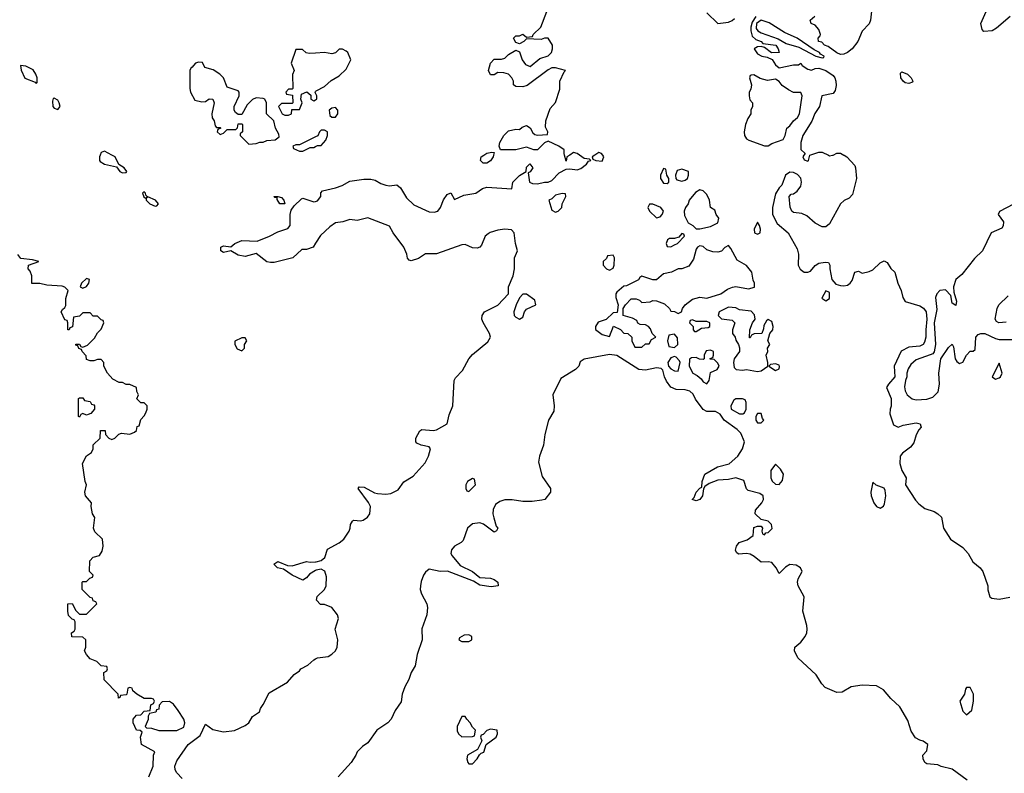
# Model space of a CAD drawing. Header units: inches. Extents: x 2601682 to 2755810, y 449311 to 584050.
# Tile 312 of 505: x 2678359 to 2683819, y 496570 to 500752. Entities that reach past the tile are written whole.
import ezdxf

# ---------------------------------------------------------------- set-up
doc = ezdxf.new("R2010")
doc.units = ezdxf.units.IN
doc.header["$MEASUREMENT"] = 0
for name, color, linetype in [('C6479', 7, 'Continuous'), ('C6489', 7, 'Continuous'), ('C6570', 7, 'Continuous'), ('C6580', 7, 'Continuous')]:
    doc.layers.add(name, color=color, linetype=linetype)

msp = doc.modelspace()

# ---------------------------------------------------------------- linework, layer by layer
at = {"layer": 'C6479', "color": 2}
for points, elevation in [([(2678805.2, 500000), (2678802, 499990), (2678801, 499970), (2678805.8, 499965.8), (2678830, 499950.8), (2678896, 499936), (2678914.8, 499910), (2678930, 499902.4), (2678950, 499904.7), (2678953.2, 499910), (2678939.3, 499930), (2678908, 499948), (2678889, 499990), (2678870.9, 500000)], 6), ([(2680000, 499511.9), (2679986, 499490), (2679950, 499476), (2679922.8, 499477.2), (2679874, 499430), (2679770, 499405.2), (2679750, 499404), (2679730, 499409), (2679670, 499454), (2679610, 499437.6), (2679570, 499445.6), (2679530, 499469.3), (2679490, 499459.3), (2679474, 499470), (2679475.3, 499490), (2679490, 499496.3), (2679530, 499491), (2679552.7, 499510), (2679590, 499526.4), (2679676.6, 499523.4), (2679744, 499550), (2679790, 499575.5), (2679846.6, 499593.4), (2679859.3, 499610), (2679859.6, 499670), (2679864.8, 499695.2), (2679881.3, 499718.7), (2679922, 499758), (2679930, 499761), (2679990, 499740.7), (2680000, 499743.7)], 2), ([(2679075.3, 496550), (2679099.5, 496610), (2679102, 496670), (2679108, 496690), (2679035.3, 496730), (2679028.7, 496771.3), (2679038, 496798), (2679027.3, 496807.3), (2679006, 496810), (2678988, 496850), (2678988, 496870), (2679007.3, 496892.7), (2679030, 496894), (2679050, 496914), (2679082, 496918), (2679086, 496950), (2679102, 496958), (2679106, 496970), (2679102, 496982), (2679090, 496986), (2679050, 496986), (2679008.4, 497008.4), (2678987.3, 497027.3), (2678982, 497042), (2678970, 497046), (2678958, 497042), (2678954, 497010), (2678950, 497006), (2678918, 497002), (2678914, 496990), (2678907.3, 496987.3), (2678906, 497010), (2678828.4, 497088.4), (2678826, 497130), (2678842, 497138), (2678846, 497150), (2678842, 497162), (2678810, 497166), (2678786, 497190), (2678750, 497206), (2678728.9, 497228.9), (2678718, 497250), (2678726, 497270), (2678726, 497310), (2678710, 497326), (2678647.3, 497327.3), (2678646, 497350), (2678662, 497358), (2678666, 497370), (2678666, 497410), (2678662, 497422), (2678650, 497426), (2678630, 497446), (2678626, 497470), (2678626, 497510), (2678650, 497512), (2678670, 497474), (2678690, 497454), (2678730, 497454), (2678786, 497510), (2678782, 497522), (2678767.3, 497527.3), (2678762, 497542), (2678750, 497546), (2678706, 497590), (2678706, 497630), (2678710, 497634), (2678730, 497634), (2678747.3, 497652.7), (2678762, 497658), (2678766, 497670), (2678746, 497690), (2678748, 497750), (2678766, 497770), (2678802, 497778), (2678816.4, 497803.6), (2678822, 497830), (2678818, 497870), (2678775.3, 497910), (2678768.7, 497930), (2678775.3, 497990), (2678762, 498010), (2678755.3, 498050), (2678758, 498070), (2678724, 498110), (2678721.2, 498130), (2678729, 498170), (2678722, 498190), (2678708, 498290), (2678728.9, 498331.1), (2678758, 498350), (2678766, 498370), (2678767.3, 498392.7), (2678806, 498430), (2678807.3, 498472.7), (2678832.7, 498472.7), (2678834, 498450), (2678854, 498430), (2678870, 498422), (2678886, 498430), (2678908.4, 498451.6), (2678923.1, 498456.9), (2678970, 498452), (2678996.4, 498463.6), (2679007.3, 498472.7), (2679010, 498494), (2679022, 498498), (2679030, 498534), (2679050, 498554), (2679058, 498570), (2679066, 498590), (2679066, 498610), (2679050, 498626), (2679030, 498626), (2679008.4, 498648.4), (2679018, 498670), (2679008.4, 498688.4), (2679006, 498710), (2678970, 498728), (2678950, 498728), (2678930, 498738), (2678910, 498738), (2678876.4, 498756.4), (2678846, 498790), (2678826, 498830), (2678826, 498850), (2678810, 498866), (2678790, 498866), (2678770, 498858), (2678750, 498858), (2678730, 498866), (2678727.3, 498887.3), (2678706, 498910), (2678702, 498922), (2678687.3, 498927.3), (2678682, 498942), (2678670, 498946), (2678670, 498952), (2678690, 498952), (2678698, 498938), (2678710, 498934), (2678734.6, 498945.4), (2678774.6, 498985.4), (2678790, 499014), (2678810, 499034), (2678826, 499070), (2678822, 499082), (2678810, 499086), (2678790, 499106), (2678767.3, 499107.3), (2678750, 499126), (2678710, 499126), (2678690, 499106), (2678658, 499102), (2678651.6, 499048.4), (2678638, 499042), (2678634, 499030), (2678626, 499030), (2678626, 499070), (2678622, 499082), (2678610, 499086), (2678588.7, 499130), (2678596.4, 499143.6), (2678610, 499154), (2678614.6, 499165.4), (2678614.6, 499205.4), (2678628, 499250), (2678610, 499268), (2678594, 499274), (2678510, 499278), (2678470, 499288.7), (2678427.3, 499287.3), (2678426, 499330), (2678416.4, 499356.4), (2678406, 499370), (2678408, 499390), (2678466, 499410), (2678430, 499419), (2678366, 499426), (2678349.4, 499449.4)], 6), ([(2680000, 497695.2), (2679965.8, 497674.2), (2679950, 497654), (2679930, 497641.2), (2679870, 497669.2), (2679822, 497702), (2679788, 497710), (2679769.1, 497730.9), (2679790, 497744.7), (2679843.6, 497723.6), (2679870, 497722), (2679950, 497744.7), (2679970, 497741), (2680000, 497743.2)], 2), ([(2679260.7, 496540.7), (2679230, 496573.2), (2679220.7, 496590), (2679219.6, 496610), (2679230, 496638.8), (2679292.7, 496730), (2679360.1, 496779.9), (2679390, 496842), (2679430, 496814), (2679490, 496800.7), (2679550, 496807.7), (2679610, 496834.8), (2679629, 496850), (2679650, 496884.7), (2679688.9, 496911.1), (2679694, 496930), (2679710, 496952), (2679742.5, 497017.5), (2679844.1, 497075.9), (2679882, 497118), (2679910, 497138), (2679919, 497150), (2679957.2, 497170), (2679990, 497200.5), (2680000, 497205.4)], 2)]:
    msp.add_lwpolyline(points, dxfattribs=dict(at, elevation=elevation))
for points, elevation in [([(2679050, 499797.2), (2679044.9, 499795.1), (2679041, 499790), (2679048.2, 499768.2), (2679059.8, 499759.8), (2679061, 499750), (2679081, 499730), (2679110, 499717.3), (2679120.4, 499719.6), (2679129, 499730), (2679112.7, 499750), (2679070, 499768), (2679062, 499762), (2679066, 499770), (2679058, 499778), (2679057.2, 499790)], 6), ([(2679830, 499729.2), (2679802, 499730), (2679786, 499754), (2679786, 499766), (2679774, 499766), (2679769.2, 499770.8), (2679790, 499771), (2679810, 499764.7), (2679824.7, 499750)], 2), ([(2678730, 499315.3), (2678702, 499290), (2678694, 499270), (2678710, 499262), (2678730, 499272), (2678742, 499290), (2678746, 499310)], 6), ([(2679610, 498986), (2679590, 498986), (2679552.7, 498967.3), (2679552, 498950), (2679564.7, 498924.7), (2679590, 498914), (2679606, 498930), (2679606, 498950), (2679618, 498970)], 6), ([(2678730, 498558), (2678710, 498566), (2678698, 498562), (2678690, 498546), (2678686, 498550), (2678686, 498650), (2678690, 498654), (2678710, 498654), (2678718, 498638), (2678750, 498634), (2678758, 498618), (2678770, 498614), (2678774, 498610), (2678774, 498590), (2678752.7, 498567.3), (2678739.6, 498560.4)], 6), ([(2679190, 496968.7), (2679150, 496966), (2679132.7, 496947.3), (2679130, 496926), (2679118, 496922), (2679114, 496910), (2679078, 496902), (2679072, 496888), (2679071.1, 496868.9), (2679054, 496830), (2679062, 496822), (2679090, 496821), (2679130, 496806.8), (2679230, 496807.3), (2679270, 496826), (2679274, 496850), (2679268.7, 496870), (2679238.6, 496918.6), (2679212.9, 496952.9)], 6)]:
    msp.add_lwpolyline(points, close=True, dxfattribs=dict(at, elevation=elevation))
at = {"layer": 'C6489', "color": 2}
for points, elevation in [([(2680000, 499743.7), (2680010, 499746.8), (2680028.7, 499770), (2680028.4, 499791.6), (2680038, 499802), (2680110, 499819.1), (2680147.3, 499832.7), (2680190, 499856.3), (2680267.1, 499867.1), (2680307.1, 499867.1), (2680330, 499861), (2680362.4, 499842.4), (2680390, 499833), (2680410, 499830.5), (2680450, 499836), (2680470, 499818.8), (2680503.9, 499763.9), (2680545.1, 499725.1), (2680630, 499686), (2680656.6, 499683.4), (2680677.2, 499690), (2680692.7, 499710), (2680710, 499752), (2680730, 499782), (2680750, 499792), (2680770, 499754), (2680822.7, 499777.3), (2680888, 499790), (2680924.8, 499815.2), (2680950, 499822), (2681087.3, 499812.7), (2681094, 499850), (2681130, 499886.8), (2681168, 499910), (2681170, 499934), (2681188.9, 499951.1), (2681204.7, 499930), (2681190, 499908), (2681178, 499902), (2681186.8, 499850), (2681202, 499842), (2681230, 499840.4), (2681270, 499850.4), (2681290, 499850.5), (2681310, 499859.1), (2681350, 499902.8), (2681390, 499922), (2681410, 499924.7), (2681450, 499918.8), (2681470, 499926.8), (2681502, 499950), (2681514, 499966), (2681526, 499970), (2681518, 499978), (2681490, 499982), (2681463, 500000)], 2), ([(2680986.9, 500000), (2680984.7, 499990), (2680970, 499969), (2680950, 499955.3), (2680930, 499955.3), (2680915.3, 499970), (2680918, 499990), (2680933.4, 500000)], 2), ([(2681409, 500000), (2681394, 499990), (2681390, 499966), (2681380.7, 500000)], 2), ([(2681548.2, 500000), (2681534, 499990), (2681538, 499978), (2681554, 499970), (2681590, 499966), (2681599, 499990), (2681592.5, 500000)], 2), ([(2682930.8, 500000), (2682946.8, 499990), (2682990, 499942), (2682994.8, 499930), (2682999.3, 499870), (2682978, 499782), (2682958, 499762), (2682931.8, 499748.2), (2682910.6, 499730), (2682850, 499619), (2682830, 499602.7), (2682810, 499602.7), (2682770, 499623.7), (2682723.7, 499663.7), (2682695.5, 499675.5), (2682650, 499682), (2682640.9, 499690), (2682631.7, 499711.7), (2682626, 499770), (2682636.4, 499783.6), (2682650, 499786), (2682670, 499801), (2682691.1, 499828.9), (2682695.1, 499850), (2682690, 499872.3), (2682672.3, 499892.2), (2682650, 499904.5), (2682630, 499905.2), (2682606, 499890), (2682586, 499834), (2682570, 499818), (2682550, 499786), (2682533.4, 499710), (2682533, 499670), (2682560.3, 499620.3), (2682620.5, 499570), (2682670, 499481), (2682678.4, 499450), (2682675.8, 499390), (2682687.3, 499367.3), (2682710, 499350.4), (2682730, 499350.5), (2682743.6, 499356.4), (2682770, 499387.3), (2682790, 499400.5), (2682826.4, 499406.4), (2682843.6, 499403.6), (2682852, 499390), (2682851, 499370), (2682862, 499310), (2682884.5, 499284.5), (2682910, 499276.3), (2682930, 499275.5), (2682950, 499279.1), (2682965.2, 499290), (2682975.1, 499304.9), (2682990, 499351), (2683010, 499356), (2683030, 499344.7), (2683070, 499354), (2683090, 499364), (2683130, 499402), (2683153.2, 499413.2), (2683170, 499404.7), (2683190.4, 499370.4), (2683212.4, 499350), (2683228, 499290), (2683246.4, 499250), (2683257.1, 499210), (2683268.9, 499188.9), (2683350, 499163.8), (2683371.1, 499151.1), (2683384.9, 499130), (2683390.2, 499090), (2683383.1, 499030), (2683384.6, 498990), (2683377.2, 498962.8), (2683370, 498949.7), (2683350, 498939.7), (2683290, 498935.6), (2683247, 498913), (2683207.7, 498830), (2683211.8, 498770), (2683177.3, 498730), (2683166, 498710), (2683191.7, 498650), (2683191.9, 498608.1), (2683185.5, 498590), (2683184.5, 498564.5), (2683204, 498504), (2683230, 498491), (2683258.6, 498501.4), (2683330, 498514), (2683352, 498510), (2683356.9, 498496.9), (2683358, 498490), (2683344.5, 498475.5), (2683330, 498448), (2683316.8, 498403.2), (2683299.3, 498380.7), (2683253.7, 498346.3), (2683241, 498330), (2683240.7, 498290), (2683250.7, 498250.7), (2683274.8, 498210), (2683270.8, 498170), (2683326.6, 498086.6), (2683345.3, 498065.3), (2683379.3, 498039.3), (2683430, 498022.8), (2683450, 498010.7), (2683470, 497990.8), (2683482, 497930), (2683520.7, 497870), (2683590, 497823), (2683618.9, 497790), (2683644.4, 497744.4), (2683685.5, 497710), (2683700.4, 497690), (2683727.3, 497610), (2683727.3, 497587.3), (2683738, 497550), (2683750, 497541), (2683790, 497536.3), (2683850, 497546.8)], 2), ([(2682708, 500000), (2682702, 499990), (2682710, 499974), (2682730, 499967.3), (2682734, 499970), (2682740.2, 499999.8), (2682740.9, 500000)], 2), ([(2682844.6, 500000), (2682850, 499997.3), (2682866.9, 500000)], 2), ([(2683870, 499728), (2683791.6, 499688.4), (2683786, 499670), (2683814, 499630), (2683812.7, 499607.3), (2683804.7, 499595.3), (2683746, 499570), (2683698.8, 499470), (2683653.4, 499426.6), (2683582.8, 499337.2), (2683550.6, 499309.4), (2683537.3, 499270), (2683539.6, 499239.6), (2683554, 499190), (2683550, 499166), (2683530, 499178), (2683522, 499222), (2683493.6, 499253.6), (2683462, 499250), (2683444.7, 499230), (2683438, 499210), (2683444.5, 499144.5), (2683430.4, 499069.6), (2683437.3, 498950), (2683431, 498909), (2683422, 498898), (2683408.1, 498891.9), (2683330, 498865.2), (2683301.1, 498838.9), (2683286, 498814), (2683279.1, 498790), (2683279.1, 498770), (2683270.8, 498750), (2683265.8, 498714.2), (2683270, 498692), (2683281, 498670), (2683307.9, 498647.9), (2683330, 498642.8), (2683390, 498646), (2683423.1, 498656.9), (2683452.7, 498687.3), (2683459.5, 498730), (2683456, 498790), (2683468, 498870), (2683510, 498932), (2683530, 498952), (2683536.9, 498936.9), (2683546, 498870), (2683555.3, 498855.3), (2683570, 498844.7), (2683588.7, 498851.3), (2683609.1, 498890.9), (2683630, 498912), (2683647.3, 498912.7), (2683658, 498922), (2683662, 498990), (2683674.6, 499005.4), (2683689.1, 499010.9), (2683711.1, 499011.1), (2683770, 498982), (2683790, 498978), (2683870, 498978)], 6), ([(2680000, 497743.2), (2680003.5, 497743.5), (2680030, 497750.8), (2680051.8, 497768.2), (2680066.8, 497813.2), (2680131.5, 497848.5), (2680156, 497870), (2680185.8, 497914.2), (2680192.3, 497930), (2680192.7, 497950), (2680204, 497970), (2680210, 497974), (2680250, 497970.4), (2680264.4, 497975.6), (2680288.2, 497991.8), (2680300.7, 498010), (2680305.1, 498050), (2680293.3, 498073.3), (2680235.3, 498150), (2680241.2, 498158.8), (2680270, 498157.3), (2680326.9, 498126.9), (2680342.9, 498122.9), (2680390, 498119.5), (2680416.9, 498123.1), (2680457.4, 498142.6), (2680490, 498187.7), (2680540.7, 498219.3), (2680606.8, 498293.2), (2680626, 498330), (2680637.2, 498370), (2680630, 498382), (2680586, 498390), (2680561.2, 498401.2), (2680555.3, 498410), (2680555.3, 498430), (2680578, 498470), (2680590, 498478), (2680651.6, 498471.6), (2680670, 498476), (2680728.7, 498510), (2680740.2, 498559.8), (2680760.9, 498610), (2680769.3, 498750), (2680775.1, 498764.9), (2680814, 498806), (2680849.6, 498870.4), (2680870, 498893.4), (2680955.1, 498964.9), (2680969, 498990), (2680964, 499010), (2680929.2, 499070.8), (2680922, 499090), (2680923.7, 499110), (2680937.2, 499130), (2681010, 499167.3), (2681069.2, 499230), (2681069.4, 499270), (2681095.1, 499330), (2681102.9, 499370), (2681103.7, 499430), (2681119.3, 499470), (2681109.3, 499510), (2681102, 499570), (2681085.6, 499585.6), (2681050, 499589.4), (2681010, 499583.7), (2680968.3, 499571.7), (2680956.1, 499563.9), (2680940.7, 499550), (2680919.5, 499500.5), (2680910.3, 499489.7), (2680895.6, 499484.4), (2680870, 499485.1), (2680830, 499503.7), (2680810, 499502), (2680670, 499452), (2680610, 499452.3), (2680570, 499427), (2680530, 499413.2), (2680518, 499418), (2680510, 499428), (2680506, 499450), (2680489.4, 499490), (2680430, 499569.2), (2680410, 499606), (2680290, 499653), (2680230, 499637.4), (2680190, 499642.9), (2680150.3, 499629.7), (2680110, 499624.4), (2680078.2, 499601.8), (2680026.5, 499553.5), (2680000, 499511.9)], 2), ([(2683830, 499074), (2683788.9, 499068.9), (2683776.4, 499076.4), (2683768, 499090), (2683779, 499150), (2683789.2, 499170), (2683840.4, 499219.6)], 6), ([(2683612.7, 496532.7), (2683530, 496593.2), (2683468.4, 496608.4), (2683450, 496618), (2683390, 496622), (2683378, 496630), (2683368.7, 496650), (2683368, 496670), (2683390, 496694), (2683395.3, 496730), (2683370, 496748.7), (2683350, 496753.2), (2683326.3, 496766.3), (2683303.3, 496803.3), (2683283.7, 496863.7), (2683239, 496939), (2683190, 496986), (2683150, 497034), (2683110, 497056), (2683030, 497059.3), (2682970.7, 497049.3), (2682919.6, 497020.4), (2682890, 497018), (2682826.6, 497046.6), (2682807.2, 497067.2), (2682775.9, 497115.9), (2682674, 497210), (2682655.3, 497250), (2682658, 497270), (2682690, 497298), (2682715.3, 497330), (2682724, 497350), (2682725.2, 497370), (2682724, 497390), (2682702.7, 497470), (2682709.3, 497550), (2682676, 497610), (2682672.7, 497630), (2682676, 497650), (2682698, 497690), (2682688.7, 497710), (2682665.6, 497725.6), (2682630, 497729.2), (2682605.8, 497714.2), (2682570, 497678), (2682554, 497710), (2682530, 497739), (2682510, 497744), (2682470, 497742), (2682432.7, 497772.7), (2682410, 497785.2), (2682390, 497789.2), (2682345.2, 497785.2), (2682334.6, 497794.6), (2682329.1, 497809.1), (2682334, 497830), (2682349.3, 497850.7), (2682393.6, 497866.4), (2682426, 497890), (2682430, 497934), (2682450, 497942), (2682470, 497942), (2682478, 497930), (2682474, 497914), (2682478, 497898), (2682490, 497894), (2682496.4, 497903.6), (2682510, 497906), (2682532.3, 497927.7), (2682528.7, 497950), (2682510, 497968.7), (2682470, 497978), (2682438, 498010), (2682439, 498030), (2682474, 498070), (2682484, 498090), (2682482, 498110), (2682462.7, 498122.7), (2682399, 498139), (2682389.3, 498149.3), (2682374.8, 498194.8), (2682330, 498209.3), (2682290, 498200.7), (2682230, 498196), (2682182, 498178), (2682158, 498162), (2682151, 498149), (2682144.7, 498110), (2682130.7, 498089.3), (2682110, 498082), (2682088, 498090), (2682099, 498101), (2682109.6, 498130.4), (2682130, 498152), (2682142, 498158), (2682144, 498190), (2682159, 498230), (2682229.6, 498270.4), (2682292.8, 498287.2), (2682340.7, 498330), (2682367.8, 498370), (2682378.4, 498410), (2682358.3, 498458.3), (2682338.3, 498478.3), (2682265.2, 498530), (2682243.2, 498563.2), (2682217.5, 498577.5), (2682170, 498578), (2682149.5, 498589.5), (2682106.8, 498646.8), (2682094.2, 498674.2), (2682075.3, 498690), (2682050, 498698), (2682000.1, 498700.1), (2681970, 498712.7), (2681946.2, 498746.2), (2681934.5, 498770), (2681926.3, 498806.3), (2681916.2, 498816.2), (2681890, 498819.5), (2681830, 498807.3), (2681791.7, 498811.7), (2681670, 498889.2), (2681630, 498893.2), (2681490, 498869), (2681467.5, 498852.5), (2681458.8, 498830), (2681441, 498810), (2681359.8, 498760.2), (2681314.8, 498670), (2681322.8, 498610), (2681321, 498579), (2681290.8, 498529.2), (2681270.6, 498450), (2681263.8, 498390), (2681242, 498330), (2681236.8, 498296.8), (2681256.3, 498216.3), (2681302.8, 498150), (2681302.8, 498130), (2681270.6, 498089.4), (2681254.4, 498085.6), (2681201.4, 498078.6), (2681150, 498078), (2681090, 498087.3), (2681050, 498087.6), (2681022, 498078), (2680998, 498062), (2680985.2, 498034.8), (2680983, 498010), (2680988.2, 497988.2), (2681002, 497942), (2681010.7, 497930), (2681003.6, 497916.4), (2680990, 497908.7), (2680931.8, 497951.8), (2680910, 497959.3), (2680870, 497955.1), (2680843, 497930), (2680818.5, 497861.5), (2680807.3, 497850), (2680770.3, 497829.7), (2680753, 497810), (2680750.5, 497790), (2680757.3, 497777.3), (2680802.4, 497722.4), (2680870, 497690.4), (2680910, 497657.3), (2680970, 497653.4), (2680990, 497646), (2681011.3, 497630), (2681012, 497610), (2680974.4, 497605.6), (2680910, 497614), (2680875.5, 497635.5), (2680732.1, 497692.1), (2680690, 497689.6), (2680630, 497702), (2680610, 497686.6), (2680598.4, 497670), (2680584.8, 497635.2), (2680581.3, 497610), (2680580.4, 497590), (2680586.6, 497566.6), (2680616.3, 497510), (2680620.7, 497490), (2680616.3, 497450), (2680588.4, 497371.6), (2680590.5, 497310), (2680563.8, 497230), (2680552.7, 497167.3), (2680530.7, 497130), (2680517.3, 497090), (2680495.5, 497050), (2680480.5, 497010), (2680474, 496966), (2680440.7, 496919.3), (2680418.4, 496870), (2680400.5, 496850), (2680339.1, 496810), (2680290, 496739.3), (2680260.9, 496719.1), (2680230.7, 496690), (2680223, 496670), (2680196.4, 496630), (2680125.5, 496550)], 2), ([(2680000, 497205.4), (2680010, 497210.4), (2680070, 497219.1), (2680089.6, 497230.4), (2680109.6, 497250.4), (2680119.5, 497270), (2680123.7, 497310), (2680109.3, 497370), (2680126.6, 497430), (2680120.9, 497450), (2680090, 497489.3), (2680050, 497506.6), (2680027, 497507), (2680005.2, 497530), (2680009.4, 497550.6), (2680049.2, 497590), (2680058, 497610), (2680060.2, 497660.2), (2680052, 497692), (2680030, 497702.7), (2680003, 497697), (2680000, 497695.2)], 2)]:
    msp.add_lwpolyline(points, dxfattribs=dict(at, elevation=elevation))
for points, elevation in [([(2681930, 499926), (2681912, 499890), (2681912, 499870), (2681930, 499844.7), (2681950, 499842), (2681958, 499850), (2681958, 499870), (2681948.4, 499888.4), (2681942, 499922)], 2), ([(2682030, 499922.7), (2682004.5, 499915.5), (2681996, 499890), (2681998, 499870), (2682003.5, 499863.5), (2682030, 499856), (2682050, 499861), (2682062, 499870), (2682068.7, 499890), (2682068, 499910)], 2), ([(2681368, 499788), (2681330, 499779), (2681310, 499758), (2681294, 499750), (2681310, 499694), (2681330, 499684.7), (2681346, 499690), (2681366, 499710), (2681368, 499730), (2681388, 499770), (2681386, 499786)], 2), ([(2682130, 499808), (2682107.1, 499792.9), (2682071.3, 499750), (2682066, 499730), (2682051, 499710), (2682044.7, 499690), (2682045.4, 499665.4), (2682065.4, 499625.4), (2682092, 499610), (2682110, 499592), (2682130, 499591.3), (2682190, 499604.7), (2682230, 499624.7), (2682235.3, 499650), (2682222, 499670), (2682214.6, 499694.6), (2682189, 499709), (2682185.2, 499750), (2682170, 499782), (2682150, 499802)], 2), ([(2681870, 499728.7), (2681852, 499728), (2681842, 499710), (2681852, 499690), (2681890, 499652), (2681910, 499658), (2681922, 499670), (2681928.7, 499690), (2681915.3, 499710)], 2), ([(2682450, 499628), (2682432, 499590), (2682434, 499570), (2682450, 499562), (2682466, 499570), (2682468, 499590), (2682462, 499610)], 2), ([(2682030, 499566), (2682014, 499546), (2681990, 499538), (2681962.8, 499537.2), (2681952, 499530), (2681944.7, 499510), (2681950, 499494), (2681970, 499492), (2681990, 499502), (2682006, 499510), (2682046, 499550), (2682042, 499562)], 2), ([(2682290, 499498), (2682270, 499488), (2682250, 499468), (2682230, 499462), (2682203.1, 499463.1), (2682170, 499475.3), (2682150, 499493.2), (2682130, 499497.2), (2682118, 499490), (2682110, 499478), (2682096.3, 499423.7), (2682070, 499384), (2682030.8, 499369.2), (2682011.3, 499368.7), (2681974, 499350), (2681930, 499342), (2681890, 499308), (2681870, 499308.7), (2681810, 499328.7), (2681798, 499322), (2681790.8, 499309.2), (2681765.4, 499294.6), (2681724.7, 499275.3), (2681710, 499274), (2681670, 499239), (2681664.9, 499230), (2681664, 499210), (2681678, 499170), (2681672.7, 499127.3), (2681650, 499126), (2681611.6, 499088.4), (2681566.4, 499073.6), (2681552, 499050), (2681552.7, 499032.7), (2681590, 499004.7), (2681630, 498994), (2681651.6, 499051.6), (2681690, 499032), (2681710, 499012), (2681731.3, 499011.3), (2681754, 498990), (2681754, 498970), (2681770, 498934), (2681810, 498934), (2681830, 498954), (2681850, 498954), (2681863.1, 498976.9), (2681886, 498990), (2681866, 499010), (2681856.4, 499036.4), (2681846, 499050), (2681830, 499058), (2681800.4, 499060.4), (2681787.3, 499067.3), (2681782, 499082), (2681756.4, 499096.4), (2681706, 499110), (2681706, 499150), (2681718, 499170), (2681750, 499202), (2681778, 499202), (2681795.3, 499195.3), (2681810, 499182), (2681854.6, 499185.4), (2681870, 499194), (2681890, 499192), (2681935.3, 499175.3), (2681962, 499150), (2681970, 499134), (2681990, 499132), (2682010, 499122), (2682028.4, 499131.6), (2682034, 499150), (2682048.7, 499170), (2682090, 499201), (2682130, 499212), (2682170, 499206), (2682248, 499230), (2682283.7, 499256.3), (2682311.9, 499268.1), (2682330, 499270.8), (2682401.2, 499258.8), (2682433.2, 499266.8), (2682434, 499290), (2682426, 499306), (2682419, 499350), (2682390, 499388.7), (2682338, 499418), (2682303.1, 499483.1)], 2), ([(2681650, 499446), (2681618, 499442), (2681612.7, 499427.3), (2681594, 499410), (2681594, 499390), (2681614, 499370), (2681630, 499362), (2681650, 499374), (2681655.3, 499390), (2681658, 499430)], 2), ([(2681170, 499228.7), (2681150, 499228), (2681130, 499208), (2681111.3, 499170), (2681098.8, 499130), (2681101, 499110), (2681110, 499101), (2681130, 499091), (2681150, 499102), (2681159, 499130), (2681170, 499144.7), (2681222, 499170), (2681214.8, 499194.8)], 2), ([(2682830, 499248), (2682807.1, 499207.1), (2682830, 499191.3), (2682850, 499204.7), (2682850, 499238)], 2), ([(2682290, 499156), (2682238, 499130), (2682232, 499110), (2682250, 499092), (2682310, 499084.7), (2682324.7, 499070), (2682311.3, 499030), (2682311.3, 499010), (2682326, 498990), (2682330, 498974), (2682344.7, 498950), (2682351.3, 498931.3), (2682351.1, 498911.1), (2682322, 498870), (2682318, 498850), (2682322, 498822), (2682331.3, 498811.3), (2682367.1, 498807.1), (2682390, 498811), (2682450, 498799.1), (2682470, 498804), (2682508, 498830), (2682508, 498850), (2682498, 498890), (2682508, 498910), (2682506, 498930), (2682518, 498950), (2682508, 498970), (2682518, 499010), (2682535.3, 499030), (2682538, 499050), (2682530, 499078), (2682510, 499088), (2682499.6, 499080.4), (2682484.7, 499055.3), (2682483.6, 499036.4), (2682474, 499010), (2682432, 499008), (2682418, 499002), (2682410, 498986), (2682406, 498986), (2682408, 499030), (2682422, 499070), (2682438, 499090), (2682433.6, 499113.6), (2682414.6, 499134.6), (2682350, 499142), (2682330, 499152.7)], 2), ([(2682090, 499086), (2682078, 499082), (2682074, 499070), (2682094, 499050), (2682094, 499030), (2682102, 499022), (2682110, 499022), (2682140.4, 499039.6), (2682176.4, 499043.6), (2682186, 499050), (2682186, 499070), (2682170, 499078), (2682110, 499078)], 2), ([(2681990, 499006), (2681958, 499002), (2681952, 498970), (2681958, 498938), (2681990, 498932), (2682008, 498950), (2682007.3, 498987.3)], 2), ([(2682190, 498918), (2682165.4, 498914.6), (2682154, 498890), (2682154, 498870), (2682150, 498866), (2682128.4, 498868.4), (2682110, 498878), (2682083.6, 498876.4), (2682072.7, 498867.3), (2682072, 498830), (2682091.3, 498790), (2682116.8, 498776.8), (2682138.8, 498758.8), (2682150, 498742), (2682170, 498732), (2682182, 498750), (2682190, 498794), (2682226, 498810), (2682238, 498830), (2682230, 498846), (2682210, 498866), (2682187.3, 498867.3), (2682187.3, 498872.7), (2682202, 498878), (2682206, 498890), (2682206, 498910)], 2), ([(2681990, 498882), (2681970, 498875.3), (2681954, 498850), (2681957.3, 498830), (2681970, 498814.8), (2681990, 498802.8), (2682010, 498802), (2682022, 498850), (2682018, 498858), (2681999, 498879)], 2), ([(2682550, 498842), (2682522, 498838), (2682514, 498830), (2682550, 498804.7), (2682570, 498814), (2682573.2, 498826.8), (2682570, 498835.3)], 2), ([(2683790, 498846), (2683752, 498770), (2683770, 498758), (2683790, 498764.7), (2683798, 498770), (2683808, 498790)], 6), ([(2682330, 498648), (2682319.6, 498640.4), (2682302, 498610), (2682304.7, 498590), (2682350, 498564.7), (2682370, 498564.7), (2682378, 498570), (2682388, 498590), (2682387.3, 498627.3), (2682382, 498642), (2682367.3, 498647.3)], 2), ([(2682470, 498566), (2682450, 498566), (2682442, 498550), (2682442, 498530), (2682450, 498514), (2682470, 498514), (2682486, 498530), (2682478, 498538)], 2), ([(2682550, 498286), (2682524.7, 498250), (2682524.7, 498210), (2682531.6, 498191.6), (2682550, 498174), (2682570, 498172), (2682590, 498194), (2682594, 498230), (2682578, 498258)], 2), ([(2680870, 498206), (2680842, 498190), (2680834, 498170), (2680834, 498150), (2680838, 498138), (2680850, 498134), (2680886, 498170), (2680882, 498202)], 2), ([(2683090, 498186), (2683078.8, 498130), (2683081, 498110), (2683096, 498070), (2683110, 498051.3), (2683130, 498041), (2683150, 498052), (2683154.2, 498065.8), (2683162.7, 498110), (2683159.3, 498139.3), (2683153.2, 498153.2), (2683108.4, 498168.4)], 2), ([(2680850, 497338), (2680823.6, 497336.4), (2680798, 497322), (2680794, 497310), (2680810, 497302), (2680850, 497302), (2680866, 497310), (2680866, 497330)], 6), ([(2683630, 497046), (2683610, 497046), (2683603.6, 497036.4), (2683598, 497010), (2683572, 496970), (2683590, 496914), (2683610, 496894), (2683639, 496921), (2683649, 496970), (2683648.7, 497010)], 2), ([(2680830, 496886), (2680810, 496886), (2680784.7, 496830), (2680785.4, 496805.4), (2680792, 496790), (2680810, 496772), (2680870, 496774), (2680882, 496778), (2680886, 496810), (2680870, 496826), (2680858, 496850), (2680838, 496870)], 6), ([(2680970, 496815.3), (2680950, 496808), (2680930, 496786), (2680918, 496782), (2680914, 496770), (2680922, 496750), (2680898, 496702), (2680842, 496670), (2680838, 496650), (2680844.7, 496630), (2680850, 496622), (2680870, 496622), (2680895.3, 496650), (2680908, 496672), (2680918, 496682), (2680932.5, 496687.5), (2680946, 496730), (2681002, 496770), (2681008.7, 496790), (2681006, 496810)], 6)]:
    msp.add_lwpolyline(points, close=True, dxfattribs=dict(at, elevation=elevation))
at = {"layer": 'C6570', "color": 2, "elevation": 6}
for points in [[(2680000, 500566.1), (2679964, 500564), (2679948.4, 500568.4), (2679927.3, 500587.3), (2679890, 500586), (2679864.7, 500510), (2679882, 500470), (2679872.7, 500447.3), (2679874, 500370), (2679870, 500366), (2679850, 500366), (2679834, 500350), (2679838, 500338), (2679872.7, 500332.7), (2679874, 500290), (2679870, 500286), (2679810, 500286), (2679794, 500270), (2679814, 500230), (2679830, 500222), (2679850, 500222), (2679866, 500230), (2679867.3, 500252.7), (2679910, 500254), (2679926, 500290), (2679918, 500310), (2679922, 500338), (2679951.6, 500351.6), (2679972.7, 500332.7), (2679974, 500310), (2679990, 500302), (2680000, 500307)], [(2680000, 500345), (2679998, 500350), (2680000, 500352.7)], [(2680000, 500101.2), (2679910, 500058), (2679890, 500058), (2679874, 500050), (2679878, 500038), (2679910, 500022), (2679930, 500022), (2679970, 500042), (2679990, 500042), (2680000, 500048)], [(2678870.9, 500000), (2678830, 500022.7), (2678810, 500015.3), (2678805.2, 500000)]]:
    msp.add_lwpolyline(points, dxfattribs=at)
for points in [[(2678362.8, 500497.2), (2678367.9, 500472.1), (2678387.7, 500427.7), (2678444.9, 500404.9), (2678450, 500398), (2678456.5, 500403.5), (2678455.1, 500430), (2678449.4, 500450), (2678433.4, 500473.4), (2678393.4, 500493.4)], [(2679350, 500515.3), (2679334, 500510), (2679314, 500486), (2679310, 500486), (2679302, 500470), (2679302, 500370), (2679306, 500350), (2679330, 500306), (2679370, 500296), (2679390, 500298), (2679410, 500312), (2679430.9, 500310.9), (2679438, 500290), (2679424.7, 500230), (2679426.8, 500206.8), (2679438, 500190), (2679443.6, 500163.6), (2679450, 500154), (2679470, 500154), (2679474, 500150), (2679458, 500142), (2679454, 500130), (2679470, 500114), (2679490, 500122), (2679510, 500142), (2679558, 500142), (2679567.3, 500152.7), (2679570, 500174), (2679590, 500174), (2679594, 500170), (2679594, 500130), (2679582, 500118), (2679582, 500110), (2679630, 500062), (2679670, 500064.7), (2679690, 500072), (2679710, 500072), (2679730, 500082), (2679775.3, 500084.7), (2679798, 500102), (2679796.4, 500116.4), (2679778, 500150), (2679768, 500190), (2679728, 500230), (2679728, 500290), (2679718, 500310), (2679710, 500315.3), (2679670, 500318), (2679650, 500308.7), (2679621.4, 500278.6), (2679590, 500226), (2679570, 500226), (2679556.4, 500236.4), (2679548.7, 500250), (2679549, 500270), (2679575.3, 500330), (2679575.3, 500350), (2679570, 500358), (2679510, 500378), (2679488.9, 500428.9), (2679468.7, 500450), (2679432.7, 500472.7), (2679386, 500486), (2679373.6, 500513.6)], [(2678550, 500317.2), (2678545.2, 500314.8), (2678540.4, 500299.6), (2678543, 500270), (2678550, 500260.7), (2678570, 500254), (2678583.7, 500270), (2678578.4, 500290), (2678570, 500305.2)]]:
    msp.add_lwpolyline(points, close=True, dxfattribs=at)
at = {"layer": 'C6580', "color": 2}
for points, elevation in [([(2683851, 500770), (2683775.2, 500704.8), (2683751.3, 500690), (2683706, 500686), (2683697.2, 500697.2), (2683689.2, 500730), (2683726, 500814), (2683750, 500904.7), (2683774, 500950), (2683779, 500970), (2683769.5, 500989.5), (2683766, 501010), (2683769.6, 501070.4), (2683784.8, 501115.2), (2683825.2, 501190)], 2), ([(2683084.5, 500815.5), (2683078, 500750), (2683070.4, 500729.6), (2683030, 500688.7), (2683006.8, 500630), (2682974.8, 500590), (2682950, 500569.5), (2682930, 500560.9), (2682910, 500559.5), (2682890, 500567.6), (2682843.2, 500603.2), (2682822, 500610), (2682806.6, 500626.6), (2682789, 500630), (2682786, 500650), (2682798, 500662), (2682799, 500670), (2682790, 500698), (2682770, 500722), (2682748, 500730), (2682742, 500750), (2682769.1, 500770.9)], 2), ([(2681380.7, 500000), (2681378, 500010), (2681378, 500030), (2681349.2, 500049.2), (2681290, 500078), (2681270, 500069), (2681230, 500029.2), (2681209.3, 500029.3), (2681170, 500044), (2681110, 500029.5), (2681026, 500030), (2681018, 500050), (2681022, 500070), (2681044, 500110), (2681070, 500136), (2681110, 500144.7), (2681130, 500142), (2681144.7, 500155.3), (2681170, 500164.7), (2681190, 500152), (2681204.5, 500124.5), (2681215.3, 500115.3), (2681230, 500111), (2681286, 500114), (2681288, 500130), (2681274.6, 500154.6), (2681276, 500190), (2681300.2, 500259.8), (2681330, 500292), (2681353.6, 500366.4), (2681354, 500410), (2681378, 500462), (2681386, 500470), (2681330, 500484), (2681310, 500484), (2681290, 500474), (2681173.7, 500386.3), (2681150, 500379), (2681110, 500382), (2681098, 500390), (2681098, 500410), (2681088.7, 500430), (2681070, 500448.7), (2681043.6, 500456.4), (2681010, 500458), (2680990, 500446), (2680970, 500446), (2680958, 500470), (2680969.1, 500510.9), (2680990, 500532), (2681030, 500532), (2681050, 500538), (2681070, 500558), (2681110, 500582), (2681130, 500574), (2681144.7, 500530), (2681163.5, 500503.5), (2681190, 500491.3), (2681242.9, 500537.1), (2681289.1, 500550.9), (2681308.7, 500570), (2681314, 500590), (2681313.2, 500610), (2681290, 500648.7), (2681270, 500648.7), (2681250, 500642), (2681170, 500646), (2681154, 500630), (2681130, 500618), (2681110, 500626), (2681098, 500650), (2681110, 500662), (2681130, 500662), (2681150, 500671), (2681170, 500654), (2681202, 500658), (2681206, 500670), (2681249.3, 500710.7), (2681282.5, 500797.5)], 2), ([(2682170, 500790.4), (2682230, 500730.8), (2682290, 500738), (2682310, 500747), (2682322.3, 500757.7)], 2), ([(2682440.9, 500770), (2682421.1, 500738.9), (2682413.6, 500710), (2682412.9, 500690), (2682421.2, 500661.2), (2682441.1, 500641.1), (2682471.3, 500630), (2682479.6, 500619.6), (2682553, 500610), (2682566, 500590), (2682570.9, 500569.1), (2682528.4, 500568.4), (2682490, 500598), (2682470, 500604), (2682450, 500602), (2682432, 500590), (2682450, 500562), (2682474, 500550), (2682504.7, 500544.7), (2682531.3, 500531.3), (2682550, 500502), (2682570, 500484.7), (2682650, 500502), (2682678, 500502), (2682690, 500511.3), (2682698, 500498), (2682730, 500478), (2682750, 500471.3), (2682770, 500481), (2682790, 500482.8), (2682830, 500470.3), (2682870, 500442), (2682879.3, 500430), (2682884.4, 500410), (2682886.2, 500386.2), (2682881.1, 500358.9), (2682870, 500342.9), (2682807.3, 500330), (2682794.9, 500270), (2682768.9, 500231.1), (2682751.4, 500188.6), (2682702.4, 500110), (2682690.5, 500070), (2682691.1, 500031.1), (2682714, 500010), (2682708, 500000)], 2), ([(2680000, 500352.7), (2680003.1, 500356.9), (2680050, 500382), (2680086.3, 500413.7), (2680130, 500441), (2680170, 500478), (2680195.3, 500530), (2680178, 500570), (2680170, 500578), (2680150, 500588), (2680130, 500588.7), (2680110, 500568.7), (2680090, 500562), (2680050, 500569), (2680000, 500566.1)], 6), ([(2680000, 500307), (2680006, 500310), (2680006, 500330), (2680000, 500345)], 6), ([(2680000, 500048), (2680010, 500054), (2680030, 500054), (2680056.4, 500083.6), (2680066, 500110), (2680066, 500130), (2680050, 500138), (2680030, 500138), (2680022, 500130), (2680012.7, 500107.3), (2680000, 500101.2)], 6), ([(2680933.4, 500000), (2680950, 500010.8), (2680976.9, 500016.9), (2680990, 500014), (2680986.9, 500000)], 2), ([(2681463, 500000), (2681450, 500008.7), (2681430, 500014), (2681409, 500000)], 2), ([(2681592.5, 500000), (2681586, 500010), (2681570, 500015.3), (2681548.2, 500000)], 2), ([(2682740.9, 500000), (2682790, 500017.1), (2682810, 500017.1), (2682844.6, 500000)], 2), ([(2682866.9, 500000), (2682870, 500000.5), (2682890, 500010.4), (2682910, 500010.4), (2682930, 500000.5), (2682930.8, 500000)], 2)]:
    msp.add_lwpolyline(points, dxfattribs=dict(at, elevation=elevation))
for points, elevation in [([(2682470, 500749.8), (2682445.3, 500730), (2682443.6, 500703.6), (2682451.7, 500690), (2682470, 500678.9), (2682565.7, 500645.7), (2682610, 500619), (2682678.9, 500598.9), (2682774.8, 500550), (2682810, 500540.7), (2682817.5, 500542.5), (2682819.3, 500550), (2682800.4, 500560.4), (2682794, 500570), (2682764.9, 500584.9), (2682669.6, 500650), (2682600.5, 500680.5), (2682514.4, 500734.4)], 6), ([(2682430, 500445.2), (2682416, 500444), (2682410, 500442), (2682406, 500430), (2682417.3, 500390), (2682413.7, 500366.3), (2682404.9, 500350), (2682404, 500330), (2682407.3, 500307.3), (2682422, 500290), (2682422, 500270), (2682414, 500250), (2682414, 500230), (2682396.9, 500203.1), (2682384.7, 500170), (2682376, 500130), (2682378.8, 500110), (2682390, 500091.3), (2682402.5, 500082.5), (2682490, 500051.3), (2682510, 500052), (2682530, 500064.7), (2682592.9, 500087.1), (2682604, 500110), (2682614, 500150), (2682630, 500162.8), (2682649.5, 500190.5), (2682673.2, 500210), (2682682.7, 500230), (2682699, 500330), (2682690, 500348), (2682650, 500348.7), (2682622, 500362), (2682586.6, 500386.6), (2682570, 500408.7), (2682550, 500422), (2682505.4, 500414.6), (2682465.2, 500425.2)], 2), ([(2683290, 500398), (2683270, 500402), (2683258, 500410), (2683245.2, 500430), (2683244, 500456), (2683250, 500462), (2683282, 500450), (2683302, 500430), (2683311.6, 500411.6), (2683310, 500406)], 2), ([(2680110, 500264), (2680090, 500261.2), (2680076, 500250), (2680079.6, 500219.6), (2680090, 500211.3), (2680110, 500211.3), (2680124, 500230), (2680124, 500250)], 6)]:
    msp.add_lwpolyline(points, close=True, dxfattribs=dict(at, elevation=elevation))

doc.saveas('drawing.dxf')
